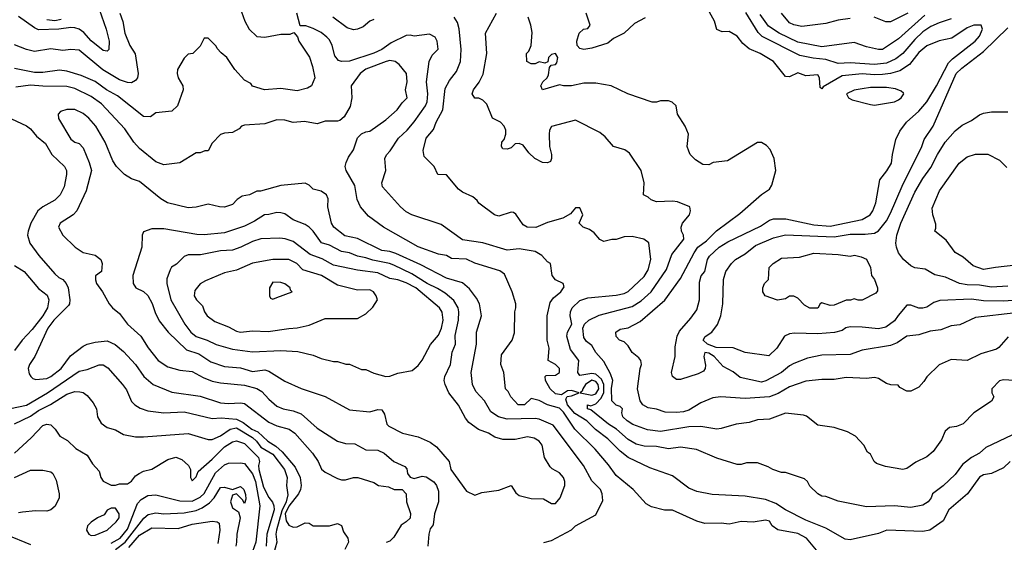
# Model space of a CAD drawing. Header units: inches. Extents: x 1793389 to 1900389, y 320802 to 470796.
# Tile 545 of 656: x 1853496 to 1858373, y 414849 to 417437. Entities that reach past the tile are written whole.
import ezdxf

# ---------------------------------------------------------------- set-up
doc = ezdxf.new("R2010")
doc.units = ezdxf.units.IN
doc.header["$MEASUREMENT"] = 0
doc.layers.add('B8451', color=7, linetype='Continuous')

msp = doc.modelspace()

# ---------------------------------------------------------------- linework, layer by layer
at = {"layer": 'B8451', "color": 2}
for points, elevation in [([(1854595.3, 417475.3), (1854611.3, 417430), (1854632, 417390), (1854670, 417354), (1854710, 417351.3), (1854790, 417366), (1854835.3, 417364.7), (1854854, 417374), (1854871.6, 417351.6), (1854878, 417330), (1854930.9, 417250.9), (1854946, 417206), (1854958, 417150), (1854942, 417110), (1854922, 417098), (1854870, 417085.2), (1854790, 417097), (1854709.4, 417089.4), (1854650, 417108.7), (1854640.4, 417120.4), (1854610, 417138), (1854562, 417190), (1854522, 417250), (1854493.6, 417273.6), (1854474.6, 417294.6), (1854470, 417306), (1854430, 417346), (1854410, 417346), (1854390, 417306), (1854354, 417270), (1854330, 417266), (1854310, 417246), (1854278, 417190), (1854276, 417170), (1854281, 417150), (1854304.7, 417110), (1854306, 417090), (1854278, 417010), (1854250, 416984), (1854170, 416975.3), (1854144.7, 416955.3), (1854110, 416957.2), (1853979.8, 417059.8), (1853926, 417090), (1853870, 417131.8), (1853801.2, 417161.2), (1853730, 417182.4), (1853693, 417187), (1853610, 417175.6), (1853570, 417176.2), (1853470, 417196.2)], 302), ([(1853991.3, 417470), (1854007.7, 417427.7), (1854017.3, 417370), (1854042, 417310), (1854068.1, 417268.1), (1854082.8, 417170), (1854078.8, 417150), (1854070, 417135.3), (1854050, 417125.2), (1854030, 417126), (1853990, 417139.5), (1853908.7, 417188.7), (1853790, 417286), (1853750, 417289.2), (1853710, 417284), (1853650, 417292.3), (1853570, 417279.3), (1853530, 417289.2), (1853470, 417312.7)], 298), ([(1853890.3, 417490), (1853924.9, 417390), (1853938.8, 417330), (1853938, 417290), (1853930, 417282), (1853910, 417285.2), (1853850, 417331.8), (1853813.4, 417373.4), (1853790, 417389.7), (1853770, 417396.9), (1853750, 417398.3), (1853690.3, 417389.7), (1853590, 417387.6), (1853570, 417396.2), (1853490, 417452.3)], 294), ([(1858402.8, 415250), (1858370, 415217.2), (1858310.4, 415189.6), (1858270, 415183.7), (1858250, 415172.3), (1858190.8, 415090), (1858099.1, 415010), (1858070, 414956), (1858004.7, 414910), (1857970, 414902), (1857790.9, 414909.1), (1857750, 414892.7), (1857610, 414861.2), (1857585.6, 414865.6), (1857490, 414919.5), (1857390, 414959.5), (1857290, 415009.3), (1857241.2, 415041.2), (1857190, 415061.2), (1857090, 415077), (1856926.3, 415086.3), (1856850, 415101.2), (1856810, 415117.2), (1856730, 415179), (1856617.5, 415217.5), (1856510, 415269.5), (1856470, 415300.7), (1856410, 415362), (1856348.5, 415408.5), (1856305.1, 415450), (1856246.3, 415486.3), (1856209.8, 415530), (1856201.2, 415558.8), (1856208, 415572), (1856230, 415574.8), (1856268, 415590), (1856230, 415600.9), (1856210, 415599.3), (1856179.8, 415580.2), (1856150, 415583.7), (1856123.7, 415610), (1856100.9, 415650), (1856099, 415670), (1856104.1, 415675.9), (1856150, 415676.4), (1856169.4, 415690), (1856169.4, 415710), (1856150, 415729.4), (1856114, 415750), (1856119.3, 415810), (1856109.2, 415850), (1856109.2, 415970), (1856123.9, 416036.1), (1856140.5, 416059.5), (1856176, 416090), (1856193.6, 416113.6), (1856188, 416130), (1856149.4, 416149.4), (1856134, 416170), (1856126, 416230), (1856110, 416238), (1856082, 416270), (1856050, 416288.7), (1855970, 416302), (1855910, 416295.1), (1855790, 416332), (1855690, 416347), (1855583.7, 416423.7), (1855438, 416470), (1855410, 416485.2), (1855382, 416510), (1855294, 416610), (1855289.2, 416630), (1855309.2, 416690), (1855305.2, 416750), (1855312.5, 416767.5), (1855331.9, 416788.1), (1855372.7, 416850), (1855416, 416890), (1855450, 416930.8), (1855505.6, 417010), (1855514, 417030), (1855517.6, 417070), (1855511.8, 417130), (1855525.2, 417230), (1855539.3, 417260.7), (1855568.9, 417291.1), (1855564, 417330), (1855554, 417350), (1855526, 417366), (1855450, 417356), (1855430, 417361.2), (1855410, 417359), (1855336.7, 417323.3), (1855290, 417289.6), (1855250, 417271.8), (1855130, 417231.8), (1855090, 417229.6), (1855074.8, 417234.8), (1855057.5, 417257.5), (1855044, 417310), (1855030, 417338), (1855018, 417350), (1854990, 417374), (1854950, 417394), (1854914, 417406), (1854886, 417406), (1854869.2, 417470)], 302), ([(1855250, 417437.4), (1855230, 417429.6), (1855197.7, 417402.3), (1855170, 417389.5), (1855150, 417387), (1855117.4, 417397.4), (1855047, 417450)], 298), ([(1858410, 415379.3), (1858281.4, 415318.6), (1858251, 415290), (1858210.5, 415269.5), (1858166.2, 415233.8), (1858130, 415185.2), (1858070, 415129), (1858018, 415090), (1858010.8, 415070), (1857996, 415050), (1857970, 415032.7), (1857910, 415020.9), (1857830, 415029.4), (1857690, 415025.2), (1857550, 415053.2), (1857490, 415075.3), (1857470, 415078), (1857450, 415088.7), (1857410, 415128), (1857398, 415150), (1857383.1, 415163.1), (1857290, 415195.3), (1857270, 415195.3), (1857226, 415210), (1857203.1, 415223.1), (1857150, 415242), (1857096.9, 415243.1), (1857070, 415235.3), (1857050, 415235.3), (1856950, 415266), (1856849.4, 415309.4), (1856770, 415320.9), (1856710, 415311.8), (1856650, 415323.6), (1856590, 415324.5), (1856550, 415335.6), (1856510, 415357.6), (1856451.6, 415410), (1856413.5, 415433.5), (1856324.7, 415504.7), (1856309.2, 415510), (1856308, 415530), (1856324.7, 415524.7), (1856350, 415534.6), (1856377.2, 415562.8), (1856389.3, 415590.7), (1856389.9, 415630), (1856377.8, 415657.8), (1856350, 415681.6), (1856330, 415685.7), (1856270, 415675.3), (1856261.2, 415690), (1856265.2, 415750), (1856224.2, 415804.2), (1856206, 415870), (1856209.6, 415890), (1856231.1, 415930), (1856222.9, 415970), (1856224.5, 415990), (1856232.7, 416010), (1856270, 416047.3), (1856310, 416060.5), (1856450, 416072.7), (1856490, 416082), (1856510, 416090.7), (1856590, 416164.9), (1856610, 416198), (1856622, 416250), (1856612, 416332), (1856588, 416350), (1856530, 416363.7), (1856490, 416362.7), (1856450, 416349), (1856430, 416348.7), (1856390, 416338), (1856370, 416348), (1856342, 416382), (1856318, 416398), (1856288, 416410), (1856268, 416430), (1856286, 416470), (1856270, 416506), (1856250, 416506), (1856224.7, 416475.3), (1856186.4, 416453.6), (1856110, 416433.2), (1856052.7, 416407.3), (1856009.6, 416409.6), (1855990, 416421.2), (1855954, 416474), (1855942, 416482), (1855930, 416483.7), (1855870, 416464), (1855848, 416470), (1855770, 416528.7), (1855762, 416542), (1855740.5, 416560.5), (1855690, 416583.7), (1855670, 416598), (1855610, 416668.7), (1855568, 416670), (1855549, 416710), (1855500.2, 416760.2), (1855494, 416790), (1855509.2, 416850), (1855546, 416894), (1855559.3, 416930), (1855592, 416990), (1855603.3, 417096.7), (1855624.4, 417135.6), (1855659.1, 417180.9), (1855679.3, 417230), (1855683.7, 417290), (1855672.3, 417392.3), (1855664, 417424), (1855649, 417449)], 298), ([(1858450, 415649), (1858370, 415654), (1858350, 415648), (1858312, 415610), (1858312, 415590), (1858322, 415570), (1858310, 415548), (1858222, 415490), (1858170, 415435.3), (1858136.9, 415423.1), (1858102, 415418), (1858080.7, 415399.3), (1858062.8, 415357.2), (1858021.4, 415298.6), (1857990, 415273.2), (1857934.4, 415245.6), (1857890, 415215.3), (1857870, 415209), (1857784.7, 415224.7), (1857740.2, 415240.2), (1857728, 415250), (1857710, 415286), (1857696.4, 415296.4), (1857678, 415330), (1857635.5, 415375.5), (1857596.5, 415396.5), (1857530, 415417.2), (1857450, 415429), (1857393.6, 415473.6), (1857378, 415478), (1857290, 415489.2), (1857210, 415459.3), (1857150, 415455.1), (1857110, 415442.7), (1857045.8, 415434.2), (1856970, 415412.3), (1856950, 415409.4), (1856870, 415422), (1856810, 415420.7), (1856670, 415398.4), (1856606.2, 415406.2), (1856533.4, 415433.4), (1856505.2, 415450), (1856484, 415470), (1856479, 415490), (1856482, 415510), (1856470, 415522), (1856450, 415528.7), (1856429.6, 415549.6), (1856427.3, 415612.7), (1856434, 415650), (1856423.2, 415683.2), (1856390, 415744), (1856350, 415789), (1856330, 415824), (1856304.4, 415844.4), (1856290, 415864), (1856285.6, 415910), (1856293.2, 415930), (1856315.3, 415950), (1856366.2, 415973.8), (1856530, 416017), (1856574.9, 416045.1), (1856624.5, 416090), (1856699.5, 416200.5), (1856726.2, 416273.8), (1856785.2, 416350), (1856784, 416370), (1856774, 416390), (1856773.2, 416410), (1856779, 416430), (1856813.2, 416470), (1856819, 416490), (1856815.3, 416510), (1856754.8, 416534.8), (1856730, 416539.3), (1856650, 416535.3), (1856624.7, 416544.7), (1856610, 416558), (1856586, 416570), (1856588.7, 416630), (1856574, 416690), (1856516.5, 416776.5), (1856492.9, 416792.9), (1856438, 416810), (1856396.5, 416856.5), (1856370, 416879), (1856250, 416939), (1856130, 416908), (1856121, 416890), (1856118.8, 416870), (1856120.7, 416810), (1856130.6, 416770), (1856130.7, 416749.3), (1856124.7, 416735.3), (1856110, 416728), (1856086, 416730), (1856048, 416750), (1856018, 416778), (1855990, 416815.3), (1855970, 416824), (1855950, 416822), (1855930, 416802), (1855910, 416795.3), (1855890, 416798), (1855882, 416810), (1855884, 416830), (1855896, 416844), (1855904, 416870), (1855904, 416890), (1855895.3, 416910), (1855878, 416930), (1855838, 416950), (1855810, 417018), (1855790, 417038), (1855770, 417048), (1855750, 417048), (1855738, 417070), (1855744, 417090), (1855772.3, 417127.7), (1855791.9, 417168.1), (1855809.3, 417270), (1855804, 417370), (1855857.2, 417470)], 294), ([(1858392.8, 415867.2), (1858346.4, 415813.6), (1858334.4, 415805.6), (1858257.5, 415782.5), (1858190, 415749.2), (1858110, 415754), (1858050, 415728.7), (1857990, 415668), (1857975.3, 415644.7), (1857950, 415618), (1857910, 415598), (1857890, 415598), (1857856.4, 415616.4), (1857847.3, 415627.3), (1857811.6, 415628.4), (1857790, 415635.3), (1857750, 415661.2), (1857730, 415665.2), (1857690, 415661.2), (1857590, 415665.2), (1857530, 415656), (1857470, 415656), (1857390, 415646.6), (1857310, 415618.4), (1857253.4, 415586.6), (1857210, 415569.6), (1857090, 415560.7), (1856968.9, 415568.9), (1856930, 415565.2), (1856870, 415539.3), (1856810, 415502.9), (1856784.7, 415495.3), (1856750, 415491.8), (1856694.2, 415494.2), (1856650, 415509.3), (1856610, 415515.1), (1856582.7, 415530), (1856569.5, 415550), (1856556, 415610), (1856569.3, 415710), (1856576, 415730), (1856573.2, 415750), (1856563.2, 415763.2), (1856530, 415789), (1856510, 415822), (1856490, 415842), (1856468, 415850), (1856450, 415868), (1856448.7, 415890), (1856470, 415904.7), (1856510, 415911), (1856570, 415942.8), (1856691.5, 416048.5), (1856770, 416154.8), (1856836.6, 416283.4), (1856855.6, 416310), (1856897.4, 416342.6), (1856948.3, 416391.7), (1857063.3, 416476.7), (1857170, 416571), (1857210, 416598), (1857222, 416618), (1857241.2, 416690), (1857234, 416750), (1857214, 416794), (1857194.6, 416814.6), (1857170, 416828.7), (1857150, 416829), (1857002, 416738), (1856930.6, 416729.4), (1856910, 416719), (1856880.4, 416720.4), (1856843.1, 416743.1), (1856818, 416770), (1856810, 416786), (1856802, 416810), (1856809, 416870), (1856792.7, 416910), (1856754, 416970), (1856748, 417010), (1856728.9, 417028.9), (1856710, 417035.3), (1856670, 417035.3), (1856650.9, 417029.1), (1856629.1, 417029.1), (1856509.3, 417069.3), (1856426, 417110), (1856350, 417122), (1856290, 417122), (1856230, 417109), (1856190, 417109), (1856170, 417114), (1856086, 417090), (1856078, 417110), (1856088, 417130), (1856108.7, 417150), (1856116, 417164), (1856120.2, 417199.8), (1856128, 417212), (1856150, 417214.8), (1856156.9, 417223.1), (1856162, 417250), (1856150, 417269.2), (1856130, 417264), (1856116, 417250), (1856112, 417228), (1856098, 417222), (1856070, 417228.7), (1856050, 417218), (1856030, 417218), (1856008, 417230), (1856006, 417270), (1856008.9, 417271.1), (1856018, 417282), (1856029, 417310), (1856034, 417374), (1856028.7, 417410), (1856015.3, 417450)], 290), ([(1856594.4, 417445.6), (1856542, 417418), (1856491, 417370), (1856436.8, 417343.2), (1856410, 417321.2), (1856330, 417296), (1856290, 417289.2), (1856270, 417294), (1856257.2, 417310), (1856255.1, 417330), (1856267, 417370), (1856289.5, 417390.5), (1856310, 417394), (1856322, 417410), (1856302, 417470)], 286), ([(1858430, 415986), (1858230, 415962.7), (1858153.2, 415926.8), (1858110, 415921.2), (1858058.5, 415901.5), (1858005.8, 415894.2), (1857950, 415877.2), (1857890, 415869.3), (1857842.6, 415837.4), (1857810, 415823.6), (1857670, 415800.9), (1857610, 415779.5), (1857470, 415775.1), (1857398.8, 415761.2), (1857330, 415735.1), (1857310, 415723.7), (1857270.3, 415689.7), (1857191.9, 415648.1), (1857170, 415642.9), (1857065.6, 415665.6), (1857030, 415692.7), (1856980.2, 415720.2), (1856935.6, 415770), (1856910, 415786), (1856890.7, 415789.3), (1856884.2, 415770), (1856893.7, 415726.3), (1856891, 415710), (1856882.5, 415697.5), (1856856.7, 415683.3), (1856770, 415656), (1856750, 415656), (1856729.6, 415669.6), (1856724.5, 415690), (1856742.7, 415770), (1856743.2, 415816.8), (1856753.2, 415870), (1856764.8, 415895.2), (1856821, 415959), (1856850, 416001), (1856863.6, 416050), (1856862.9, 416137.1), (1856872, 416168), (1856889.5, 416190.5), (1856903.7, 416250), (1856913.8, 416266.2), (1856961.2, 416310), (1857003.3, 416336.7), (1857165.4, 416414.6), (1857210, 416444), (1857230, 416450.8), (1857290.6, 416450.6), (1857430, 416421.1), (1857510, 416414.9), (1857670, 416447.2), (1857709.5, 416470), (1857722.4, 416490), (1857736.2, 416530), (1857756, 416644), (1857791.7, 416688.3), (1857813.8, 416726.2), (1857819, 416770), (1857836.5, 416843.5), (1857855.5, 416884.5), (1857889.6, 416930.4), (1857950, 416984.9), (1857990, 417030.7), (1858037.6, 417110), (1858096.2, 417223.8), (1858116.2, 417243.8), (1858229.2, 417330), (1858250, 417356), (1858265.2, 417390), (1858258, 417410), (1858222, 417410), (1858190, 417397), (1858114, 417346), (1858050, 417332), (1857990, 417307.6), (1857950, 417274.5), (1857904.2, 417215.8), (1857855.4, 417184.6), (1857810, 417171.1), (1857770, 417166), (1857730, 417163.5), (1857670, 417169.7), (1857570, 417159.1), (1857475.9, 417104.1), (1857470, 417095.3), (1857461.2, 417101.2), (1857458, 417150), (1857450, 417164), (1857390, 417159), (1857350, 417173.2), (1857310, 417154), (1857290, 417155.3), (1857229.5, 417229.5), (1857164, 417270), (1857110, 417292.3), (1857078.9, 417318.9), (1857050, 417355.3), (1857010, 417378), (1856976.4, 417376.4), (1856950, 417388), (1856938, 417430), (1856913.6, 417473.6)], 286), ([(1858110, 417440.9), (1858050, 417422), (1858010, 417403.6), (1857970, 417376.9), (1857930, 417339.6), (1857870.4, 417270), (1857836.4, 417243.6), (1857790, 417222), (1857730, 417215.4), (1857610, 417223), (1857550, 417219.5), (1857490, 417240.5), (1857426.7, 417246.7), (1857359.7, 417259.7), (1857173.4, 417353.4), (1857153.3, 417373.3), (1857092.5, 417472.5)], 282), ([(1857980, 417460), (1857850, 417342), (1857770, 417289.5), (1857750, 417289.5), (1857690, 417302.7), (1857630, 417323.7), (1857470, 417303), (1857350, 417326.3), (1857258, 417370), (1857205.5, 417405.5), (1857163.6, 417463.6)], 278), ([(1857610, 417442.7), (1857550, 417435.1), (1857490, 417418), (1857370, 417403.7), (1857330, 417412), (1857310, 417420.9), (1857270, 417469.2)], 274), ([(1857894.8, 417470), (1857810, 417426.6), (1857787, 417427), (1857729, 417449)], 274), ([(1853702.2, 417437.8), (1853670, 417432), (1853630, 417437.2)], 290), ([(1858510, 416053.3), (1858370, 416043.6), (1858270, 416044.2), (1858210, 416053), (1858053.4, 416046.6), (1858023.8, 416036.2), (1857990, 416013.2), (1857970, 416009.3), (1857950, 416009.4), (1857910, 416022.7), (1857890, 416024), (1857846.9, 415973.1), (1857830, 415945.2), (1857785.8, 415914.2), (1857750, 415906.6), (1857670, 415915.1), (1857610, 415916.2), (1857588.8, 415911.2), (1857570, 415898), (1857532.4, 415887.6), (1857450, 415881.6), (1857334.4, 415885.6), (1857310, 415881.2), (1857284.7, 415870), (1857246.8, 415810), (1857206.8, 415773.2), (1857090, 415789.6), (1857030, 415812), (1856945.5, 415814.5), (1856902.9, 415830), (1856881.6, 415850), (1856891.5, 415868.5), (1856925.2, 415890), (1856951.9, 415928.1), (1856969.3, 415970.7), (1856979.5, 416030), (1856982.7, 416150), (1856994, 416190), (1857021.2, 416230), (1857041.2, 416250), (1857090, 416277.3), (1857141.5, 416318.5), (1857230, 416357.6), (1857290, 416372), (1857530, 416361.7), (1857610, 416374.9), (1857684.8, 416375.2), (1857730, 416380.7), (1857750, 416390.8), (1857790, 416440.7), (1857810, 416478.8), (1857866.9, 416613.1), (1857964.5, 416810), (1857976.6, 416843.4), (1858020.9, 416910), (1858135.1, 417170), (1858163.3, 417196.7), (1858270, 417279.3), (1858390, 417397.1)], 282), ([(1857459.3, 414790), (1857392.7, 414870), (1857350, 414893.3), (1857251.8, 414911.8), (1857224, 414930), (1857210, 414954), (1857190, 414959.3), (1857130, 414949.3), (1857070, 414952.7), (1857010, 414939), (1856970, 414944), (1856890, 414942), (1856850, 414954), (1856730, 415008.7), (1856690, 415008), (1856625.6, 415025.6), (1856600.1, 415040.1), (1856535.3, 415110), (1856450, 415179.3), (1856413, 415233), (1856346, 415310), (1856246, 415410), (1856190, 415493.6), (1856170, 415514), (1856110, 415529.7), (1856070, 415552), (1856030, 415562), (1855996, 415530), (1855965.2, 415530), (1855929.2, 415570), (1855915.5, 415595.5), (1855902, 415610), (1855894, 415690), (1855879, 415730), (1855882, 415778), (1855935.3, 415850), (1855947.3, 415887.3), (1855949, 415990), (1855954, 416010), (1855954, 416030), (1855936, 416090), (1855897, 416177), (1855873.8, 416193.8), (1855750, 416232.3), (1855710, 416251.5), (1855634.8, 416254.8), (1855610, 416269.2), (1855570, 416276), (1855470, 416312.7), (1855299, 416410), (1855223.9, 416463.9), (1855184, 416510), (1855167, 416547), (1855156.5, 416616.5), (1855114, 416690), (1855109, 416710), (1855114, 416730), (1855124.1, 416755.9), (1855150, 416792), (1855170, 416852), (1855190, 416872), (1855210, 416882), (1855230, 416884.7), (1855310, 416941), (1855365.2, 416990), (1855390, 417026), (1855415.3, 417050), (1855406.6, 417090), (1855415.1, 417130), (1855412.7, 417170), (1855375.9, 417215.9), (1855355.3, 417230), (1855330, 417235.6), (1855311.3, 417230), (1855210, 417191.5), (1855182, 417170), (1855138.8, 417110), (1855142, 417050), (1855133, 417007), (1855103.5, 416956.5), (1855082, 416938), (1855070, 416934), (1855010, 416935.3), (1854970, 416922), (1854906.4, 416933.6), (1854850, 416928.7), (1854810, 416939), (1854770, 416942), (1854710, 416922), (1854610, 416915.3), (1854594, 416910), (1854583.6, 416896.4), (1854550, 416878), (1854510, 416875.3), (1854490, 416868), (1854450, 416826), (1854430, 416788), (1854412.7, 416787.3), (1854390, 416778), (1854370, 416778), (1854290, 416728.7), (1854210, 416719), (1854170, 416734), (1854090, 416799), (1854061.2, 416830), (1854016.1, 416896.1), (1853900.5, 417020.5), (1853850, 417056.2), (1853770, 417096.2), (1853730, 417107), (1853610, 417107.6), (1853550, 417113), (1853476.8, 417103.2)], 306), ([(1853430, 416958), (1853530, 416910.8), (1853550, 416896), (1853579.8, 416859.8), (1853624.5, 416824.5), (1853656, 416770), (1853717.3, 416710), (1853727.3, 416690), (1853727.7, 416670), (1853716.3, 416610), (1853697.3, 416570), (1853670, 416543.7), (1853611, 416510), (1853586, 416490), (1853550.6, 416429.4), (1853537.3, 416390), (1853534.8, 416370), (1853546.8, 416330), (1853590.7, 416270), (1853670, 416178.8), (1853690, 416160.7), (1853710.4, 416150.4), (1853726.8, 416130), (1853736.3, 416110), (1853744, 416050), (1853742.8, 416030), (1853737.5, 416022.5), (1853664.9, 415950), (1853635.8, 415910), (1853570.6, 415770), (1853544, 415730), (1853537.3, 415710), (1853542.8, 415682.8), (1853550.8, 415670.8), (1853561, 415661), (1853576, 415656), (1853630, 415660.5), (1853650, 415670.6), (1853700.9, 415710), (1853747.9, 415772.1), (1853810, 415820.7), (1853830, 415830.8), (1853870, 415841), (1853930, 415847.3), (1853968.2, 415828.2), (1854010, 415794.8), (1854070.4, 415730.4), (1854110.4, 415670.4), (1854158, 415630), (1854250, 415593.4), (1854390, 415572.4), (1854490, 415540.5), (1854530, 415537.3), (1854590, 415540.7), (1854610, 415536.3), (1854730, 415444.4), (1854770, 415426.7), (1854830.3, 415410.3), (1854858.8, 415390), (1854946.8, 415290), (1854974.8, 415250), (1854990.7, 415210.7), (1855010, 415196), (1855070, 415164.7), (1855090, 415158.8), (1855110, 415158.8), (1855150, 415170.8), (1855170.9, 415170.9), (1855250, 415146), (1855274, 415130), (1855323.6, 415123.6), (1855351.3, 415111.3), (1855390, 415110.6), (1855410.5, 415090), (1855412.7, 415050), (1855432.7, 414992.7), (1855430.4, 414969.6), (1855411, 414950), (1855385.8, 414934.2), (1855350, 414874), (1855330, 414855.3), (1855311.3, 414848.7)], 306), ([(1856092.1, 414847.9), (1856130, 414858.8), (1856229.4, 414910.6), (1856250, 414930.8), (1856350, 414984.7), (1856384, 415056), (1856381.2, 415090), (1856372.7, 415110), (1856330, 415154), (1856289.3, 415230), (1856139.3, 415430), (1856070, 415459.5), (1856050, 415462.9), (1855910, 415459), (1855868, 415470), (1855830, 415495.3), (1855799, 415550), (1855756.2, 415596.2), (1855739.5, 415630), (1855732.3, 415690), (1855759.3, 415830), (1855759.3, 415890), (1855784, 415970), (1855773.2, 416030), (1855758.4, 416058.4), (1855724.7, 416104.7), (1855690, 416134.5), (1855610, 416158), (1855483.5, 416223.5), (1855359.1, 416279.1), (1855330, 416289.6), (1855290, 416294), (1855170, 416353.3), (1855106.9, 416366.9), (1855052.7, 416410), (1855041.2, 416430), (1855022, 416510), (1855024, 416550), (1855015.3, 416570), (1854990, 416588.7), (1854950, 416598), (1854930, 416618), (1854910, 416628), (1854790, 416615.3), (1854688.7, 416588.7), (1854671.3, 416588.7), (1854634, 416570), (1854597.3, 416562.7), (1854573.7, 416546.3), (1854550, 416521.2), (1854510, 416509.3), (1854486, 416510), (1854430, 416524), (1854370, 416509.2), (1854330, 416506), (1854228, 416530), (1854195.3, 416550), (1854090, 416636), (1854050, 416649.2), (1854015.3, 416670), (1853975.3, 416710), (1853958, 416738), (1853919, 416830), (1853873.2, 416910), (1853839, 416950), (1853810, 416973.2), (1853770, 416993.2), (1853730, 416993.2), (1853698, 416982), (1853686.8, 416970), (1853688.1, 416948.1), (1853750, 416846), (1853770, 416831.3), (1853790, 416824.7), (1853810, 416802), (1853841, 416730), (1853851, 416690), (1853824.9, 416590), (1853778.8, 416490), (1853761, 416470), (1853696, 416430), (1853688, 416410), (1853710, 416370.8), (1853770.7, 416310.7), (1853810, 416284.7), (1853870, 416271), (1853898, 416250), (1853904.7, 416230), (1853902, 416190), (1853872, 416168), (1853871.6, 416148.4), (1853876, 416130), (1853906.8, 416090), (1853938.8, 416030), (1853956, 416010), (1853990, 415982.8), (1854030.7, 415930), (1854095.5, 415870), (1854132.5, 415812.5), (1854182.8, 415750), (1854230, 415718.8), (1854290, 415701), (1854350, 415694.8), (1854404.6, 415664.6), (1854450, 415646.4), (1854490, 415638.4), (1854610, 415626.7), (1854670.3, 415610.3), (1854695.6, 415595.6), (1854730, 415557.3), (1854770, 415524), (1854802, 415510), (1854850, 415500.5), (1854890, 415485.5), (1854970, 415414.8), (1855070.6, 415350.6), (1855110, 415338.8), (1855156.3, 415336.3), (1855210, 415307.3), (1855270, 415304.9), (1855301, 415290), (1855348.7, 415248.7), (1855404, 415224), (1855413.4, 415213.4), (1855417.3, 415190), (1855430, 415171), (1855450, 415166), (1855490, 415176.3), (1855510, 415174), (1855548.3, 415148.3), (1855560.5, 415130), (1855570, 415102), (1855570.7, 415050), (1855551, 414990), (1855544, 414936), (1855530, 414915.3), (1855522, 414890), (1855517.3, 414830)], 310), ([(1858390, 416118.4), (1858310, 416113), (1858250, 416122.4), (1858190, 416123.6), (1858151.5, 416131.5), (1858082, 416162), (1858030, 416174), (1857982, 416202), (1857930, 416208.7), (1857910, 416219), (1857874, 416250), (1857850, 416282), (1857839.3, 416310), (1857836, 416330), (1857840.9, 416370), (1857860.7, 416430), (1857930, 416582.8), (1857970, 416650.8), (1858010, 416706), (1858042.7, 416770), (1858080.9, 416830), (1858130, 416886.8), (1858165.4, 416914.6), (1858210, 416937.3), (1858250, 416966.8), (1858270, 416974.8), (1858310, 416981), (1858390, 416981)], 278), ([(1858430, 416221.2), (1858330, 416209.4), (1858270, 416200.7), (1858218.3, 416218.3), (1858170, 416261.2), (1858130, 416284), (1858086, 416346), (1858028.7, 416390), (1858034.6, 416405.4), (1858034.6, 416425.4), (1858019, 416470), (1858016.4, 416503.6), (1858052.7, 416590), (1858150, 416726), (1858190, 416758.8), (1858230, 416770.8), (1858291.1, 416771.1), (1858350, 416742), (1858385.4, 416705.4)], 274), ([(1853470, 416220.7), (1853518.8, 416190), (1853590, 416106.8), (1853632.3, 416072.3), (1853640.7, 416050), (1853633, 416010), (1853610.4, 415970), (1853557.3, 415902.7), (1853507.7, 415850), (1853470, 415799)], 302), ([(1853450, 415512.4), (1853530, 415527.6), (1853634.5, 415590), (1853790, 415696.4), (1853830, 415705.5), (1853890, 415727.7), (1853910, 415727.3), (1853933.2, 415713.2), (1854006, 415630), (1854024.5, 415604.5), (1854050, 415546), (1854066, 415530), (1854093.2, 415513.2), (1854130, 415500.7), (1854209.4, 415490.6), (1854310, 415494.9), (1854450, 415463), (1854494, 415466), (1854570, 415459.2), (1854602.6, 415442.6), (1854646.7, 415410), (1854676.4, 415396.4), (1854726, 415350), (1854765.6, 415325.6), (1854796.9, 415296.9), (1854861.1, 415221.1), (1854884.9, 415170), (1854890.4, 415130), (1854886.7, 415110), (1854877.6, 415090), (1854830, 415028.8), (1854811.9, 414990), (1854816.2, 414956.2), (1854830, 414933.4), (1854850, 414924.4), (1854870, 414926), (1854910, 414946), (1854930, 414944.7), (1854950, 414931.3), (1855030, 414931.3), (1855070, 414942), (1855090, 414932), (1855100.7, 414900.7), (1855121, 414870), (1855124.7, 414850), (1855106.4, 414813.6)], 302), ([(1853470, 415435.5), (1853550, 415474), (1853590, 415502), (1853648.6, 415531.4), (1853730, 415583), (1853770, 415596.3), (1853793.7, 415593.7), (1853810, 415590.8), (1853830, 415576), (1853859.8, 415539.8), (1853876, 415510), (1853881, 415470), (1853899.8, 415439.8), (1853930, 415418), (1853970, 415406), (1854010, 415382.8), (1854069.1, 415370.9), (1854110, 415370.7), (1854330, 415387.7), (1854430, 415358), (1854450, 415358), (1854490, 415376.4), (1854539.3, 415410), (1854570, 415415.6), (1854650, 415367.6), (1854668.9, 415350), (1854690, 415320.3), (1854750, 415285.7), (1854807, 415210), (1854821.3, 415170), (1854817.6, 415130), (1854825.1, 415085.1), (1854815.8, 415050), (1854794.4, 415005.6), (1854767.9, 414910), (1854764.9, 414890), (1854770.3, 414849.7), (1854754, 414790)], 298), ([(1853470, 415291.3), (1853552.7, 415367.3), (1853610, 415427.3), (1853630, 415434), (1853650, 415430.8), (1853671.3, 415410), (1853695.3, 415375.3), (1853732.8, 415352.8), (1853774.4, 415314.4), (1853830, 415281), (1853857.3, 415237.3), (1853890, 415202), (1853898, 415170), (1853910, 415152), (1853950, 415132), (1853970, 415132), (1853990, 415138), (1854030, 415138), (1854050, 415152), (1854070, 415178), (1854088, 415190), (1854110, 415201), (1854150, 415211), (1854230, 415258.8), (1854270, 415270.7), (1854299.1, 415259.1), (1854332, 415230), (1854342, 415210), (1854342, 415170), (1854350, 415154), (1854370, 415174), (1854380.2, 415199.8), (1854450, 415260.5), (1854510, 415322.4), (1854550, 415346.4), (1854570, 415351.8), (1854610, 415338.7), (1854679.3, 415270), (1854683.8, 415250), (1854679.3, 415230), (1854680.9, 415210), (1854703.1, 415123.1), (1854730, 415070.8), (1854748.5, 415048.5), (1854755.5, 415030), (1854755.8, 415010), (1854720.7, 414890), (1854716.9, 414830)], 294), ([(1853469.6, 415170.4), (1853550, 415206), (1853610, 415206.8), (1853650, 415198.8), (1853661, 415190), (1853676.9, 415156.9), (1853691, 415090), (1853691, 415070), (1853672.5, 415027.5), (1853650.4, 415009.6), (1853630, 415002.7), (1853574.4, 415005.6), (1853510, 414999.3), (1853490, 414996)], 290), ([(1853950, 414845.5), (1853993.5, 414870), (1854030, 414914.4), (1854079.1, 415040.9), (1854098, 415062), (1854130, 415080.5), (1854170, 415084.9), (1854290, 415054), (1854350, 415052.2), (1854390, 415073.4), (1854410, 415090.4), (1854466.4, 415193.6), (1854510, 415232.4), (1854530, 415240.4), (1854590, 415243), (1854610, 415239.1), (1854650, 415188.5), (1854664.2, 415150), (1854685.7, 415030), (1854666.4, 414850), (1854650, 414803.7)], 290), ([(1853970, 414813.2), (1854018.7, 414850), (1854111, 414969), (1854133, 414987), (1854170, 414994.4), (1854210, 414990.4), (1854310, 414994.9), (1854370, 415006.3), (1854400.6, 415019.4), (1854435.8, 415044.2), (1854458.7, 415070), (1854490, 415120.7), (1854510, 415123), (1854550, 415110.8), (1854590, 415126), (1854606, 415110), (1854614, 415086), (1854616.8, 415063.2), (1854610, 415042), (1854600.2, 415060.2), (1854570, 415089.2), (1854550, 415082), (1854539.5, 415050), (1854550, 415020.4), (1854579.9, 414999.9), (1854588.5, 414970), (1854572.4, 414890), (1854570.4, 414850), (1854566, 414830)], 286), ([(1854036.5, 414823.5), (1854090, 414884.6), (1854150, 414921.3), (1854281.6, 414918.4), (1854350, 414938.4), (1854450, 414954), (1854474, 414950), (1854483.6, 414943.6), (1854487.3, 414910), (1854477.3, 414842.7)], 282), ([(1853428.3, 414888.3), (1853550, 414838.4)], 290)]:
    msp.add_lwpolyline(points, dxfattribs=dict(at, elevation=elevation))
for points, elevation in [([(1857790, 417102), (1857710, 417100.9), (1857670, 417095.1), (1857630, 417088.7), (1857592, 417070), (1857602, 417050), (1857619.8, 417039.8), (1857710, 417017.3), (1857730, 417014), (1857810, 417027.3), (1857829.3, 417030.7), (1857850, 417041), (1857862, 417050), (1857875.3, 417070), (1857873.6, 417073.6), (1857863.1, 417083.1), (1857834.8, 417094.8)], 290), ([(1854770, 416482), (1854730, 416472), (1854708.4, 416471.6), (1854659.9, 416440.1), (1854610, 416415.1), (1854510, 416382), (1854410, 416372.3), (1854372.9, 416372.9), (1854210, 416401.2), (1854178, 416402), (1854150, 416402), (1854110, 416386), (1854102, 416370), (1854101, 416310), (1854056, 416170), (1854058.8, 416130), (1854071.3, 416110), (1854110, 416090.8), (1854130, 416071), (1854151.9, 416031.9), (1854166.4, 415986.4), (1854186.2, 415946.2), (1854230.8, 415890), (1854322.3, 415802.3), (1854382.9, 415782.9), (1854442.6, 415742.6), (1854510, 415719.3), (1854590, 415712.7), (1854650, 415695.5), (1854710, 415703), (1854730, 415696.3), (1854810, 415646.8), (1854890, 415611), (1855010, 415571), (1855130, 415504.7), (1855230, 415494.8), (1855270, 415506.8), (1855290, 415504.7), (1855303.5, 415483.5), (1855314.8, 415434.8), (1855324.5, 415424.5), (1855392, 415390), (1855470.7, 415370.7), (1855530, 415344.7), (1855561.4, 415321.4), (1855622.8, 415250), (1855631, 415210), (1855710, 415102), (1855750, 415082), (1855784.7, 415095.3), (1855870, 415106.8), (1855930, 415131.3), (1855954.4, 415094.4), (1855970, 415081), (1856030, 415066), (1856090, 415064.7), (1856130, 415041), (1856150, 415041), (1856173.2, 415070), (1856197.2, 415130), (1856197.2, 415150), (1856189.2, 415170), (1856170, 415194), (1856132.9, 415212.9), (1856123.2, 415223.2), (1856095.3, 415270), (1856084, 415330), (1856069, 415350), (1856044.8, 415364.8), (1856011.5, 415371.5), (1855950, 415358), (1855890, 415358), (1855850, 415369.2), (1855819, 415390), (1855768.3, 415408.3), (1855721.7, 415441.7), (1855703.6, 415463.6), (1855670, 415529), (1855622, 415590), (1855603.7, 415630), (1855599.3, 415650), (1855601.2, 415670), (1855629.3, 415730), (1855638.4, 415790), (1855655.1, 415830), (1855652.9, 415872.9), (1855669.6, 415950), (1855671.8, 415990), (1855667.3, 416010), (1855646.9, 416046.9), (1855603.3, 416083.3), (1855566.2, 416106.2), (1855514.5, 416130), (1855439.3, 416179.3), (1855350, 416221.7), (1855328.7, 416230), (1855245.7, 416245.7), (1855210, 416258.7), (1855170, 416265.6), (1855130, 416282.4), (1855090, 416289.6), (1855030, 416320.7), (1854991.7, 416331.7), (1854949.5, 416390), (1854930, 416409.5), (1854910, 416423.7), (1854850, 416446), (1854810, 416476), (1854790, 416480.9)], 314), ([(1854785.2, 416354.8), (1854690, 416352.3), (1854650, 416339.5), (1854591, 416310), (1854550, 416296.2), (1854490, 416292), (1854392.5, 416272.5), (1854330, 416272.7), (1854310, 416264), (1854272.8, 416227.2), (1854248.2, 416211.8), (1854241.1, 416198.9), (1854225.5, 416154.5), (1854224.9, 416130), (1854244.9, 416050), (1854313.4, 415930), (1854344, 415890), (1854370, 415867.7), (1854424.7, 415850), (1854470, 415828.2), (1854550, 415805.5), (1854650, 415793), (1854790, 415799.1), (1854873.7, 415793.7), (1854950, 415776), (1854990, 415758.8), (1855050, 415744.7), (1855070, 415744.7), (1855111, 415731), (1855130, 415730.8), (1855190, 415704.7), (1855210, 415704.7), (1855250, 415686), (1855310, 415671), (1855330, 415671.3), (1855370, 415686), (1855440.2, 415699.8), (1855470, 415724.7), (1855490, 415751.3), (1855531.5, 415828.5), (1855570, 415874.8), (1855585.6, 415910), (1855594, 415950), (1855589.4, 415989.4), (1855576, 416010), (1855458, 416110), (1855410, 416134.7), (1855370, 416149.6), (1855330, 416156.2), (1855270, 416183), (1855170, 416196.3), (1855050, 416222.4), (1854993.6, 416253.6), (1854934.9, 416274.9), (1854850, 416339.5), (1854811.7, 416351.7)], 318), ([(1857610, 416266.8), (1857630.7, 416270.7), (1857663.5, 416263.5), (1857690, 416251), (1857710.6, 416210.6), (1857716, 416170), (1857730.8, 416150), (1857746, 416110), (1857744.7, 416095.3), (1857736.9, 416083.1), (1857670, 416048.7), (1857648.9, 416048.9), (1857630, 416055.3), (1857611.1, 416048.9), (1857590, 416048.7), (1857530, 416024), (1857510, 416022), (1857470, 416035.3), (1857462, 416030), (1857450, 416008.7), (1857410, 416008.7), (1857384, 416024), (1857350, 416058), (1857330, 416068), (1857310, 416068), (1857290, 416055.3), (1857250, 416049), (1857188, 416070), (1857178, 416090), (1857178, 416110), (1857186, 416130), (1857206, 416150), (1857208, 416210), (1857228, 416230), (1857270, 416256), (1857358, 416262), (1857430, 416281), (1857550, 416274.8)], 278), ([(1854829.5, 416249.5), (1854750, 416249.5), (1854648.5, 416231.5), (1854570, 416196), (1854510, 416183.7), (1854415.9, 416144.1), (1854390.6, 416129.4), (1854363.5, 416096.5), (1854361, 416070), (1854371.3, 416050), (1854401, 416021), (1854410.9, 415990.9), (1854424.7, 415970), (1854462.5, 415942.5), (1854530, 415916.3), (1854570, 415894.9), (1854590, 415890.4), (1854650, 415897.1), (1854727.2, 415892.8), (1854830, 415907.7), (1854870, 415910.7), (1854930, 415924), (1855010, 415957.3), (1855170, 415958), (1855210, 415981), (1855245.6, 416014.4), (1855268.7, 416050), (1855262, 416070), (1855248, 416090), (1855230, 416099), (1855170, 416097.2), (1855070, 416122.7), (1854991, 416171), (1854899.1, 416199.1), (1854869.2, 416230)], 322), ([(1854750, 416138), (1854734, 416110), (1854734, 416070), (1854738, 416058), (1854750, 416054), (1854770, 416062), (1854846, 416090), (1854838, 416098), (1854835.3, 416110), (1854810, 416128.7), (1854790, 416135.3)], 326), ([(1856330, 415652.3), (1856298.3, 415630), (1856285.5, 415610), (1856282.8, 415597.2), (1856272, 415590), (1856330, 415578.3), (1856350, 415584), (1856364.8, 415610), (1856361.6, 415630), (1856350, 415646)], 302), ([(1853970, 415018), (1853950, 415018), (1853930, 415008), (1853914.8, 414985.2), (1853882, 414970), (1853850, 414948.7), (1853831.3, 414930), (1853826.8, 414910), (1853838, 414890), (1853850, 414882.8), (1853870, 414884), (1853928.7, 414910), (1853974, 414950), (1853988.7, 414970), (1853988.7, 414990)], 294)]:
    msp.add_lwpolyline(points, close=True, dxfattribs=dict(at, elevation=elevation))

doc.saveas('drawing.dxf')
